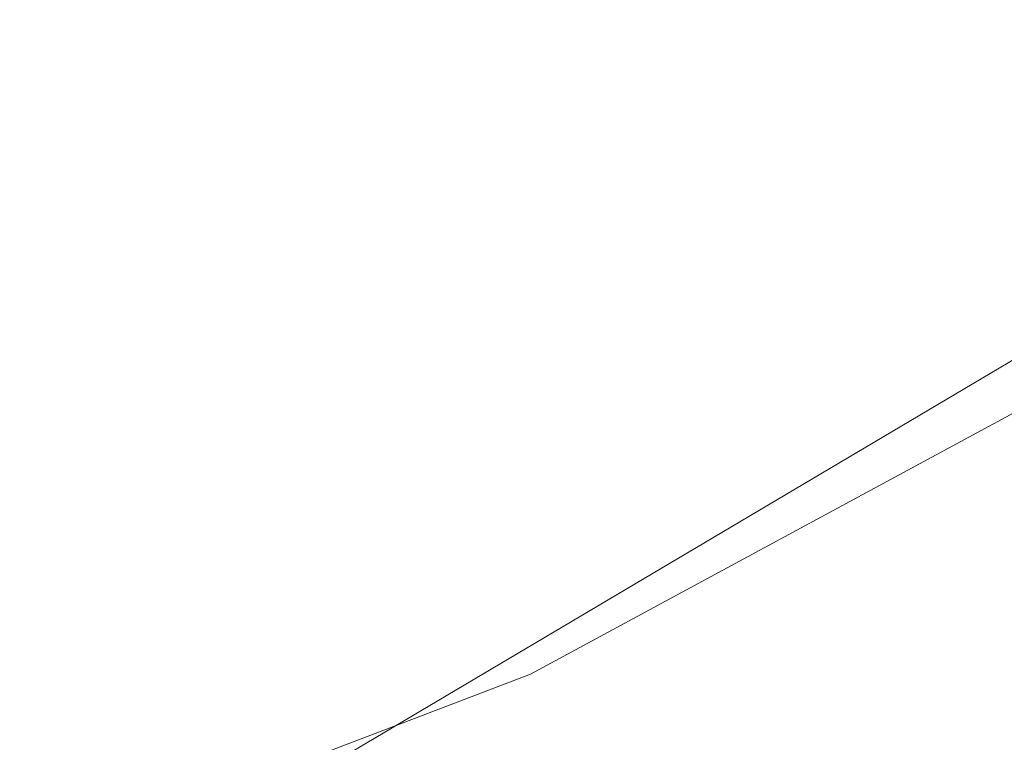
# Model space of a CAD drawing. Extents: x 1620613 to 1693141, y 557269 to 607790.
# Tile 292 of 656: x 1620815.3 to 1620815.839, y 607305.595 to 607305.991. Entities that reach past the tile are written whole.
import ezdxf

# ---------------------------------------------------------------- set-up
doc = ezdxf.new("R2010")
doc.units = 0
doc.header["$LTSCALE"] = 10
doc.header["$MEASUREMENT"] = 0
doc.linetypes.add('DGN Style 2', pattern=[7.346996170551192, 4.408197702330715, -2.938798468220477])
doc.linetypes.add('DGN Style 3', pattern=[10.28579463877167, 7.346996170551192, -2.938798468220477])
for name, color, linetype, lineweight in [('DR_X_Text', 7, 'Continuous', 0), ('DT_X_Contour_Minor', 136, 'DGN Style 3', 0), ('SV_X_Top_of_Bank', 97, 'DGN Style 2', 0)]:
    doc.layers.add(name, color=color, linetype=linetype, lineweight=lineweight)
doc.styles.get("Standard").update_dxf_attribs({"font": 'arial.ttf'})
doc.styles.add('Style-Arial', font='arial.ttf')
doc.dimstyles.get("Standard").update_dxf_attribs({"dimtxt": 0.18, "dimasz": 0.18, "dimexe": 0.18, "dimexo": 0.0625, "dimgap": 0.09, "dimtad": 0, "dimtih": 1, "dimtoh": 1, "dimdec": 4, "dimzin": 0, "dimdsep": 46, "dimtxsty": 'Standard', "dimcen": 0.09, "dimadec": 0, "dimazin": 0, "dimtfac": 1, "dimtdec": 4, "dimtofl": 0, "dimtmove": 0, "dimatfit": 3, "dimfxl": 1, "dimtolj": 1, "dimtzin": 0, "dimarcsym": 0})

# ---------------------------------------------------------------- blocks, each defined once
blk = doc.blocks.new('*U1004')
at = {"layer": 'DT_X_Contour_Minor', "transparency": 33554559, "elevation": 0.2000414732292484, "flags": 128}
blk.add_lwpolyline([(-15.21616715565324, 53.13950447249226), (-19.81874134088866, 49.86354265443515), (-20.72156229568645, 49.22141635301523), (-21.45749336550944, 48.69902108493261), (-22.02653455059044, 48.29635685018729), (-22.42868585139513, 48.01342364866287), (-23.27856947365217, 47.41857648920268), (-23.80416834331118, 46.98556298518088), (-24.74355223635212, 46.13265784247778), (-26.09672115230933, 44.85986106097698), (-27.86367509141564, 43.16717264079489), (-33.12726562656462, 38.09348133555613), (-34.87997650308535, 36.41065848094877), (-36.19041623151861, 35.16745839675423), (-37.05858481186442, 34.36388108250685), (-37.48448224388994, 33.99992653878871), (-38.03051386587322, 33.61554478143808), (-38.21858775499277, 33.48693160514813), (-38.37328570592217, 33.38937839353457), (-38.49460771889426, 33.32288514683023), (-38.5825537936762, 33.28745186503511), (-38.77257540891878, 33.23437640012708), (-38.88521126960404, 33.17604471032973), (-39.08060264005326, 33.04085623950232), (-39.3587495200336, 32.82881098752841), (-39.71965190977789, 32.53990895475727), (-40.79239896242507, 31.66702782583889), (-41.21281239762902, 31.37527341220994), (-41.66949241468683, 31.15467101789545), (-42.16243901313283, 31.00522064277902), (-42.6916521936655, 30.92692228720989), (-44.15124278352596, 30.8129960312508), (-44.65910627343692, 30.77541925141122), (-45.08800380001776, 30.74813360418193), (-45.43793536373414, 30.73113908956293), (-45.7089009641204, 30.72443570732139), (-46.78915318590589, 30.71716589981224), (-50.25550565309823, 29.22997960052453), (-51.06818505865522, 28.88110715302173), (-52.02064364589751, 28.47185536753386), (-53.11288141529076, 28.00222424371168), (-54.34489836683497, 27.47221378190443), (-57.81664914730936, 25.97834676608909), (-59.108489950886, 25.4196177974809), (-60.38019927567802, 24.86383115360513), (-61.63177712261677, 24.31098683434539), (-62.86322349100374, 23.76108483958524), (-66.12023850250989, 22.29860262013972), (-67.36429721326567, 21.74074830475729), (-68.65371208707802, 21.16404702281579), (-69.9884831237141, 20.56849877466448), (-71.36861032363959, 19.95410356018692), (-75.10942440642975, 18.29058703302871), (-76.51567851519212, 17.66446206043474), (-77.92883027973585, 17.03372453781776), (-79.34887969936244, 16.39837446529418), (-80.77582677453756, 15.75841184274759), (-84.59021584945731, 14.04569478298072), (-85.96780275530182, 13.42649090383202), (-87.23977166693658, 12.8534170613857), (-88.40612258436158, 12.32647325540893), (-89.46685550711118, 11.84565948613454), (-92.15465264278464, 10.62499615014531), (-93.16140094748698, 10.16824392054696), (-94.16579800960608, 9.713484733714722), (-95.16784382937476, 9.260718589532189), (-96.16753840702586, 8.809945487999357), (-98.83025562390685, 7.610541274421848), (-99.75191201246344, 7.19545492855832), (-100.5198432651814, 6.84974905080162), (-101.1340493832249, 6.573423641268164), (-101.5945303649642, 6.366478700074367), (-102.6175128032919, 5.907132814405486), (-103.011255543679, 5.728681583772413), (-103.425246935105, 5.537837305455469), (-103.8594869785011, 5.334599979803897), (-104.3139756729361, 5.1189696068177), (-105.5529437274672, 4.527431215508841), (-105.9805033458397, 4.32358178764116), (-106.3339561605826, 4.1556872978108), (-106.613302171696, 4.023747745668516), (-106.818541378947, 3.927763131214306), (-107.2670368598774, 3.719744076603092), (-107.4843943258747, 3.619638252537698), (-107.8000951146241, 3.475335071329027), (-108.2141392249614, 3.286834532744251), (-108.7265266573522, 3.054136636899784), (-110.2240175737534, 2.374679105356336), (-110.7152033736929, 2.152073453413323), (-111.0656425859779, 1.993849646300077), (-111.2753352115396, 1.900007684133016), (-111.3442812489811, 1.870547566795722), (-111.3404752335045, 1.87782971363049), (-111.3429190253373, 1.878463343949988), (-111.3531049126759, 1.874902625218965), (-111.371032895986, 1.867147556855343), (-111.3967029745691, 1.855198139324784), (-111.4754793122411, 1.817740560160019), (-111.5018743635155, 1.805381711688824), (-111.5219772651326, 1.796398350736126), (-111.5357880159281, 1.79079047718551), (-111.5433066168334, 1.788558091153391), (-111.5549666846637, 1.787105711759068), (-111.5624210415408, 1.784814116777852), (-111.5760390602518, 1.779028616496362), (-111.5958207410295, 1.769749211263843), (-111.6217660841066, 1.756975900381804), (-111.6991718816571, 1.718255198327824), (-111.7342200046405, 1.700687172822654), (-111.7813100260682, 1.677023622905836), (-111.8404419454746, 1.647264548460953), (-111.9116157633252, 1.611409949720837), (-112.2718580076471, 1.429865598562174), (-113.0350606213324, -0.2474059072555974), (-113.2177541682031, -0.6502334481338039), (-113.4387479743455, -1.13988542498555), (-113.6980420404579, -1.716361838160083), (-113.9956363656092, -2.379662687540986), (-114.8402882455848, -4.264230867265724), (-115.2146300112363, -4.99066763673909), (-115.7041663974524, -5.756551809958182), (-116.3088974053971, -6.561883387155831), (-117.0288230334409, -7.406662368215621), (-120.6572634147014, -11.44100822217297), (-121.7109238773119, -12.4702595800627), (-121.9242665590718, -12.67251216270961), (-122.1127258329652, -12.838162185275), (-122.2763016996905, -12.96720964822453), (-122.4149941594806, -13.0596545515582), (-122.7516628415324, -13.25737088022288), (-123.1181484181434, -13.47519358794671), (-123.9651036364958, -13.98037446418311), (-125.2925284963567, -14.77291350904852), (-127.1004229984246, -15.85281072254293), (-132.5621011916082, -19.11568085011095), (-134.3564604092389, -20.18775530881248), (-135.643279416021, -20.95682608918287), (-136.4225582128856, -21.4228931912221), (-136.6942967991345, -21.5859566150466), (-136.7422127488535, -21.61678750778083), (-136.7928334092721, -21.64935871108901), (-136.9087584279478, -21.72394915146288), (-137.0899878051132, -21.84055882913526), (-137.3365215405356, -21.99918774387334), (-138.0810173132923, -22.47822383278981), (-138.3978712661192, -22.6746115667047), (-138.790061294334, -22.90449770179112), (-139.2575873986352, -23.16788223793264), (-139.8004495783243, -23.46476517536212), (-142.5095905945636, -24.92838181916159), (-153.1870326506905, -30.13426355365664), (-155.2248335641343, -31.12493864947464), (-156.7621897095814, -31.86587176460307), (-157.7991010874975, -32.35706289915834), (-158.3355676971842, -32.59851205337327), (-159.0988856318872, -32.90938715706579), (-159.3740378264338, -33.02320973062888), (-159.6270059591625, -33.13152112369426), (-159.8577900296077, -33.23432133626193), (-160.0663900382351, -33.33161036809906), (-160.5930779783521, -33.58369954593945), (-160.8051329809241, -33.66154300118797), (-161.0462820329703, -33.70600648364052), (-161.3165251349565, -33.71708999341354), (-161.615862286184, -33.69479353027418), (-162.4528867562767, -33.59082966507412), (-162.9269289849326, -33.66899306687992), (-163.721287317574, -33.98145617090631), (-164.8359617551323, -34.52821897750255), (-166.2709522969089, -35.30928148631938), (-170.5246818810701, -37.7045144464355), (-172.1231266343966, -38.57648387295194), (-173.7281637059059, -39.39596743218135), (-175.339793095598, -40.16296512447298), (-176.9580148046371, -40.87747694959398), (-181.2820624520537, -42.71286066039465), (-182.7909117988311, -43.35069092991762), (-184.0744241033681, -43.88764395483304), (-185.1325993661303, -44.32371973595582), (-185.9654375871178, -44.65891827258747), (-187.8858901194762, -45.41827804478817), (-188.520472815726, -45.67012349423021), (-188.9838815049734, -45.85614001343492), (-189.2761161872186, -45.97632760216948), (-189.3971768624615, -46.0306862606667), (-189.4917733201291, -46.08787077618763), (-189.8211518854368, -46.28819430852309), (-190.7383402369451, -46.84627651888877), (-192.2433383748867, -47.76211740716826), (-194.3361462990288, -49.03571697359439), (-200.7007138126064, -52.90899405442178), (-202.8180694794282, -54.19743101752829), (-204.3967108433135, -55.15778409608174), (-205.4366379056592, -55.79005328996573), (-205.9378506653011, -56.09423859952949), (-206.5561322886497, -56.46795424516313), (-206.8614067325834, -56.64589492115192), (-207.3135188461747, -56.89943021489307), (-207.912468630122, -57.22856012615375), (-208.6582560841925, -57.63328465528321), (-212.4812187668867, -59.69838656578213), (-217.9525532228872, -61.78625121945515), (-218.9816974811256, -62.17902329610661), (-219.7242726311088, -62.46254038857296), (-220.1802786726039, -62.63680249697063), (-220.3497156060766, -62.70180962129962), (-220.4194552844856, -62.72948864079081), (-220.8007980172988, -62.87632058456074), (-221.8925214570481, -63.29605715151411), (-223.6946256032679, -63.98869834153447), (-226.2071104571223, -64.95424415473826), (-233.8542443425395, -67.8929058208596), (-236.4554405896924, -68.89391066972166), (-238.5236789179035, -69.69292896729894), (-240.0589593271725, -70.28996071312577), (-241.0612818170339, -70.68500590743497), (-243.0235312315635, -71.46914435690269), (-243.7578034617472, -71.7613185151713), (-244.4889330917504, -72.04973715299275), (-245.2169201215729, -72.33440027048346), (-245.9417645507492, -72.61530786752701), (-247.8704928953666, -73.35938743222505), (-248.5630352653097, -73.6199460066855), (-249.1941161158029, -73.8435620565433), (-249.7637354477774, -74.0302355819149), (-250.271893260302, -74.17996658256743), (-251.5450320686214, -74.52999255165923), (-252.0702619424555, -74.6602527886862), (-252.691097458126, -74.78851402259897), (-253.4075386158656, -74.91477625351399), (-254.2195854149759, -75.03903948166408), (-256.5125177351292, -75.36774275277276), (-256.9049860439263, -75.59858398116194), (-256.3626917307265, -76.04458021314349), (-254.8856347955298, -76.705731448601), (-252.4738152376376, -77.58203768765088), (-244.7959462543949, -80.20572766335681), (-242.204642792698, -81.01907846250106), (-240.1891341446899, -81.49136337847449), (-238.7494203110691, -81.62258241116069), (-237.8855012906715, -81.41273556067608), (-236.3494436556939, -80.39838944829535), (-235.4562545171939, -80.28305411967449), (-233.928730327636, -80.69780771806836), (-231.7668710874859, -81.64265024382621), (-228.9706767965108, -83.11758169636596), (-220.6683786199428, -87.75751747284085), (-217.8834685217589, -89.27032145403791), (-215.7554618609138, -90.32878156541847), (-214.2843586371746, -90.93289780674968), (-213.4701588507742, -91.08267017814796), (-212.174830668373, -90.87627134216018), (-211.6545913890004, -90.75436087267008), (-211.0653696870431, -90.54342859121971), (-210.4071655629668, -90.2434744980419), (-209.6799790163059, -89.85449859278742), (-207.6488383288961, -88.69853376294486), (-206.8963358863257, -88.28145190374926), (-206.1621840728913, -87.89717994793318), (-205.4463828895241, -87.54571789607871), (-204.7489323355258, -87.22706574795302), (-202.9135316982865, -86.42107322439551), (-202.161806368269, -86.10027413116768), (-201.2831808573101, -85.74237124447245), (-200.277655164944, -85.347364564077), (-199.1452292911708, -84.91525409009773), (-195.9562267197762, -83.71348776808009), (-194.8143689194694, -83.26692920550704), (-193.7805474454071, -82.82857825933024), (-192.8547622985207, -82.39843492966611), (-192.0370134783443, -81.97649921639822), (-190.0003983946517, -80.86228080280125), (-189.2093401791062, -80.45351616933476), (-188.3636268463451, -80.06288607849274), (-187.4632583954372, -79.69039053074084), (-186.5082348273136, -79.33602952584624), (-183.88863182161, -78.41524623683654), (-183.0039409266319, -78.10315325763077), (-182.3145704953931, -77.85746178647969), (-181.8205205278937, -77.67817182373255), (-181.5217910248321, -77.56528336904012), (-180.9856063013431, -77.35278283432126), (-180.6732185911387, -77.23195806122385), (-180.1381940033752, -77.02885914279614), (-179.3805325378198, -76.74348607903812), (-178.4002341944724, -76.37583887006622), (-175.4892561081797, -75.28574745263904), (-174.2415284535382, -74.81242216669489), (-172.6815790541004, -74.21001487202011), (-170.8094079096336, -73.47852556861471), (-168.6250150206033, -72.6179542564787), (-162.3836716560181, -70.15098807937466), (-160.3075015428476, -69.33094668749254), (-158.7599987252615, -68.72104714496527), (-157.7411632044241, -68.32128945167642), (-157.2509949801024, -68.131673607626), (-156.6487694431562, -67.906220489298), (-156.3778641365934, -67.78612823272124), (-156.0168173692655, -67.59494130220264), (-155.5656291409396, -67.33265969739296), (-155.0242994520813, -66.99928341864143), (-153.4605650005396, -66.01548710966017), (-152.8529017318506, -65.65113033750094), (-152.2027127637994, -65.29590725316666), (-151.5099980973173, -64.94981785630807), (-150.7747577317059, -64.61286214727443), (-148.7574158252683, -63.72649183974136), (-147.8165163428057, -63.32364140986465), (-146.5068243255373, -62.77986785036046), (-144.8283397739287, -62.09517116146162), (-142.7810626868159, -61.26955134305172), (-136.8299337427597, -58.88000098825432), (-134.7873558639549, -58.07134284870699), (-133.1229689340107, -57.4375311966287), (-131.8367729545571, -56.97856603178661), (-130.9287679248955, -56.69444735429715), (-129.0116757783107, -56.16992619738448), (-128.3709055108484, -55.98933264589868), (-127.8864138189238, -55.84094285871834), (-127.5582007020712, -55.72475683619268), (-127.3862661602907, -55.64077457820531), (-127.1361454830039, -55.45976024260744), (-127.0158877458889, -55.40442056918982), (-126.8427050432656, -55.37416230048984), (-126.6165973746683, -55.36898543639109), (-126.3375647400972, -55.38888997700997), (-125.5229110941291, -55.47541062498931), (-125.2490449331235, -55.50724031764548), (-125.0384366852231, -55.53783890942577), (-124.8910863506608, -55.56720640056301), (-124.8069939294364, -55.59534279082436), (-124.5621644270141, -55.72377337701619), (-121.6953630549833, -54.43029862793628), (-121.1401926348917, -54.18145993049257), (-120.7033105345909, -53.98929015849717), (-120.3847167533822, -53.85378931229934), (-120.1844112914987, -53.77495739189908), (-119.8079811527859, -53.64029750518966), (-119.6632141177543, -53.58463066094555), (-119.5112356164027, -53.51862504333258), (-119.3520456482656, -53.44228065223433), (-119.1856442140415, -53.35559748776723), (-118.732291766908, -53.11065735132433), (-118.5813705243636, -53.02933177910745), (-118.4686211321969, -52.96906016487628), (-118.394043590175, -52.92984250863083), (-118.3576378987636, -52.91167881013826), (-118.3114518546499, -52.8913142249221), (-118.2843343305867, -52.87942948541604), (-118.2376212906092, -52.8590487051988), (-118.1713127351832, -52.8301718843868), (-118.0854086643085, -52.79279902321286), (-117.8302037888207, -52.68181000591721), (-117.7463434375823, -52.64520010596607), (-117.6861660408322, -52.61861216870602), (-117.6496715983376, -52.60204619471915), (-117.6368601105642, -52.59550218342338), (-117.634273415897, -52.59141410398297), (-117.5621176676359, -52.55989399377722), (-117.3475904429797, -52.4683997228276), (-116.9906917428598, -52.31693129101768), (-116.4914215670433, -52.10548869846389), (-114.970205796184, -51.46167623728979), (-114.4185916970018, -51.22624495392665), (-113.9046612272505, -51.00281044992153), (-113.4284143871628, -50.79137272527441), (-112.9898511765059, -50.59193177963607), (-111.8705941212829, -50.07608496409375), (-111.4361631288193, -49.87686495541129), (-110.9723129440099, -49.66609004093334), (-110.479043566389, -49.44376022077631), (-109.9563549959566, -49.20987549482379), (-108.5232932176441, -48.57077635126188), (-107.9104807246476, -48.29830772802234), (-107.1468395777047, -47.96022621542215), (-106.2323697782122, -47.55653181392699), (-105.1670713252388, -47.08722452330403), (-102.1251705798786, -45.74825456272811), (-100.9267181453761, -45.21956756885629), (-99.6127864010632, -44.63773405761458), (-98.18337534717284, -44.00275402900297), (-96.63848498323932, -43.31462748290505), (-92.36480493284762, -41.40876133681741), (-90.7662950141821, -40.69468151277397), (-89.1760252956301, -39.98184164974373), (-87.59399577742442, -39.27024174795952), (-86.02020645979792, -38.55988180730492), (-81.83442187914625, -36.66724191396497), (-80.35566188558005, -35.99873885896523), (-79.05872034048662, -35.41270961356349), (-77.94359724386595, -34.90915417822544), (-77.01029259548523, -34.48807255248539), (-74.76390479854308, -33.47515329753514), (-73.82803864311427, -33.05414123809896), (-72.70523102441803, -32.55079450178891), (-71.39548194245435, -31.96511308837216), (-69.89879139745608, -31.29709699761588), (-65.65836132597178, -29.40594118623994), (-64.17550338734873, -28.7438384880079), (-62.90725212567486, -28.17589725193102), (-61.85360754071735, -27.70211747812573), (-61.01456963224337, -27.32249916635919), (-59.06327744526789, -26.43573228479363), (-58.40143171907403, -26.13440883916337), (-57.87936368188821, -25.89551366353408), (-57.49707333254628, -25.71904675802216), (-57.25456067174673, -25.60500812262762), (-56.79423049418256, -25.38414278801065), (-56.61580828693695, -25.29798916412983), (-56.42578929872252, -25.20517729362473), (-56.2241735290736, -25.1057071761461), (-56.01096097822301, -24.99957881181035), (-55.42693180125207, -24.70769217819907), (-55.17584401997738, -24.58463789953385), (-54.86060255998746, -24.43439003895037), (-54.48120742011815, -24.25694859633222), (-54.03765860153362, -24.05231357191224), (-52.76932351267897, -23.47036206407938), (-52.35306644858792, -23.27972813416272), (-52.05554657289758, -23.14428997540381), (-51.8767638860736, -23.0640475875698), (-51.81671838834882, -23.03900097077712), (-51.81491331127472, -23.04580435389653), (-51.80586088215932, -23.04392634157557), (-51.78005740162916, -23.03318976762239), (-51.73750286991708, -23.01359463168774), (-51.67819728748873, -22.98514093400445), (-51.49771433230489, -22.8974529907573), (-51.39857034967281, -22.84935450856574), (-51.23650061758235, -22.77082501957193), (-51.01150513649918, -22.66186452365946), (-50.72358390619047, -22.52247302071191), (-49.23312474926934, -21.80097365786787), (-49.14244847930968, -20.03365444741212), (-49.00203839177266, -19.51154287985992), (-48.6196693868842, -18.70263069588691), (-47.99534146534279, -17.6069178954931), (-47.12905462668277, -16.22440447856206), (-44.4963445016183, -12.15530121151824), (-43.46803317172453, -10.75049285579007), (-42.35763177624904, -9.587895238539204), (-41.16514031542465, -8.667508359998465), (-39.89055878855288, -7.989332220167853), (-36.38222129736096, -6.503810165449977), (-35.20540522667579, -6.00551539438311), (-34.30621013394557, -5.624772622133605), (-33.68463601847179, -5.361581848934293), (-33.34068288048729, -5.215943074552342), (-32.79363581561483, -4.984309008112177), (-32.37782533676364, -4.731976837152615), (-31.5406792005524, -4.148705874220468), (-30.2821974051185, -3.234496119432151), (-28.60237995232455, -1.989347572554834), (-23.56108586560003, 1.772300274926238), (-21.76660683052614, 3.090607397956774), (-20.1641402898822, 4.224292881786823), (-18.75368624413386, 5.173356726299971), (-17.53524469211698, 5.937798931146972), (-14.54208387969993, 7.730149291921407), (-13.53872524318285, 8.334381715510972), (-12.77351994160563, 8.802816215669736), (-12.24646797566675, 9.1354527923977), (-11.95756934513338, 9.332291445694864), (-11.50471077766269, 9.676130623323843), (-11.13367417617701, 9.918347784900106), (-10.3602082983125, 10.38711988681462), (-9.184313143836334, 11.08244692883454), (-7.605988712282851, 12.00432891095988), (-2.860551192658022, 14.76475411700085), (-1.204194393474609, 15.72995997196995), (0.2057978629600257, 16.5552586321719), (1.369425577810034, 17.24065009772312), (2.286688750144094, 17.78613436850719), (4.404237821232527, 19.05421616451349), (5.349744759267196, 19.62845602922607), (6.598103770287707, 20.40011427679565), (8.149314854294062, 21.36919090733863), (10.00337801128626, 22.5356859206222), (15.35134919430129, 25.90956379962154), (17.17177361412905, 27.06607961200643), (18.62206848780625, 28.00521863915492), (19.70223381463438, 28.72698088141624), (20.41226959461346, 29.23136633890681), (21.81219227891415, 30.28655851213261), (22.32136375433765, 30.52013040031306), (22.79893616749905, 30.42945193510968), (23.24490951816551, 30.01452311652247), (23.6592838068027, 29.27534394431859), (25.5192993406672, 25.06925698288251)], dxfattribs=at)
blk = doc.blocks.new('TerminatorOpen_0.5')
at = {"color": 0, "linetype": 'ByBlock', "lineweight": -2}
for q in [(-1, 0.25), (-1, 0), (-1, -0.25)]:
    blk.add_line((0, 0), q, dxfattribs=at)

msp = doc.modelspace()

# ---------------------------------------------------------------- linework, layer by layer
at = {"layer": 'SV_X_Top_of_Bank', "extrusion": (0.007114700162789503, -0.05176716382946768, 0.9986338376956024), "elevation": -18855.21206843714, "flags": 128}
msp.add_lwpolyline([(1688341.399474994, 380495.2335694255), (1688359.531308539, 380495.7043637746), (1688370.463455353, 380498.0725351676), (1688395.572580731, 380506.740670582), (1688420.940108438, 380511.7574321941), (1688444.138128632, 380518.355338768), (1688467.22231404, 380528.7305743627), (1688491.262317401, 380540.2151339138), (1688508.535586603, 380545.2887184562), (1688513.5223003, 380548.4010002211), (1688516.051220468, 380548.1495454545), (1688520.39603739, 380549.3039635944), (1688525.368929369, 380551.0706712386)], dxfattribs=at)
at = {"layer": 'SV_X_Top_of_Bank', "extrusion": (0.04489057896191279, -0.1067836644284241, 0.9932683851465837), "elevation": 8952.639644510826, "flags": 128}
msp.add_lwpolyline([(1729619.200279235, -67683.47041249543), (1729610.048117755, -67689.2494116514), (1729593.286163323, -67692.1110974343), (1729566.643396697, -67690.50938442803), (1729551.852254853, -67691.88192179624), (1729536.554039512, -67691.83763185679), (1729515.835796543, -67695.68964613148), (1729501.149706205, -67697.72199223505), (1729469.279658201, -67698.3224800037)], dxfattribs=at)
at = {"layer": 'SV_X_Top_of_Bank', "extrusion": (0.168901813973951, -0.4467975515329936, 0.8785465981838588), "elevation": 3356.978483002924, "flags": 128}
msp.add_lwpolyline([(1730947.770607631, -3965.265990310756), (1730946.805849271, -3964.96904812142), (1730946.663359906, -3964.804005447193), (1730941.67030618, -3965.055207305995), (1730939.350192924, -3965.361981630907), (1730937.749893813, -3967.172645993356), (1730926.574366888, -3968.532772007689), (1730874.446998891, -3968.466137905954), (1730864.586120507, -3969.339779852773), (1730855.732144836, -3969.748913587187), (1730845.815665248, -3968.420788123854), (1730844.088985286, -3969.592587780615), (1730838.536446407, -3969.077424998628), (1730833.231231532, -3969.713117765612)], dxfattribs=at)

# ---------------------------------------------------------------- block references
at = {"layer": 'DT_X_Contour_Minor', "transparency": 33554559}
msp.add_blockref('*U1004', (1621028.060791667, 607365.3311666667, 1050.599958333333), dxfattribs=at)

# ---------------------------------------------------------------- leaders
at = {"layer": 'DR_X_Text', "annotation_type": 0, "has_hookline": 1, "hookline_direction": 1}
msp.add_leader([(1620881.245000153, 607312.333310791, 1046.267599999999), (1620804.679557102, 607276.0227453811, 1046.267599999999), (1620803.279557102, 607276.0227453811, 1046.267599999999)], dimstyle='Standard', override={"dimscale": 10, "dimtxt": 0.14, "dimasz": 0.14, "dimgap": 0.07000000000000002, "dimtad": 0, "dimtxsty": 'Style-Arial', "dimldrblk": 'TerminatorOpen_0.5'}, dxfattribs=at)

doc.saveas('drawing.dxf')
